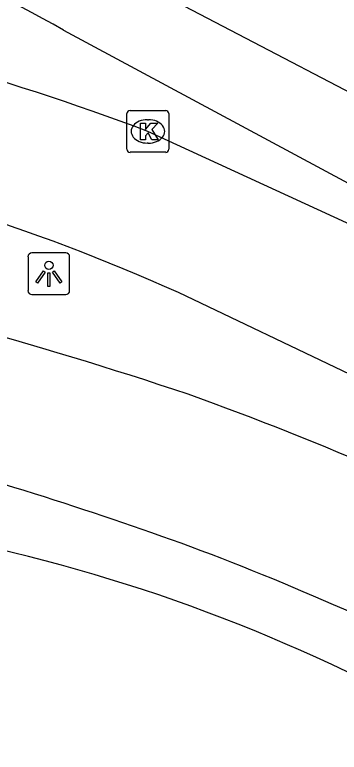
# Model space of a CAD drawing. Extents: x 159489 to 160304, y 383826 to 384530.
# Drawn here: x 159641.27 to 159649.04, y 384067.82 to 384085.45 of the extents above; entities that cross this region are included whole.
import ezdxf

# ---------------------------------------------------------------- set-up
doc = ezdxf.new("R2010")
doc.units = 0
for name, color, linetype in [('IMGEO_Fietspad_gesloten', 7, 'Continuous'), ('IMGEO_Kolk', 7, 'Continuous'), ('IMGEO_Lichtpunt', 7, 'Continuous'), ('IMGEO_OVBaan_gesloten', 7, 'Continuous'), ('IMGEO_Rijbaan_lokaal_gesloten', 7, 'Continuous')]:
    doc.layers.add(name, color=color, linetype=linetype)

msp = doc.modelspace()

# ---------------------------------------------------------------- linework, layer by layer
at = {"layer": 'IMGEO_Fietspad_gesloten'}
for points in [[(159693.711, 384060.079), (159674.707, 384070.073), (159670.991, 384072.027), (159669.209, 384072.964), (159665.524, 384074.945), (159661.738, 384076.981), (159654.281, 384080.99), (159642.056, 384087.372)], [(159642.439, 384085.088), (159652.872, 384079.481), (159668.485, 384071.248), (159684.302, 384062.68), (159693.034, 384058.215)]]:
    msp.add_lwpolyline(points, dxfattribs=at)
msp.add_arc((159627.765, 384059.344), 29.633, 60.3173, 77.9091, dxfattribs=at)
at = {"layer": 'IMGEO_Kolk'}
for p, q in [((159643.96, 384082.239), (159643.96, 384083.091)), ((159644.035, 384083.165), (159644.887, 384083.165)), ((159644.961, 384083.091), (159644.961, 384082.239)), ((159644.448, 384082.945), (159644.473, 384082.945)), ((159644.471, 384082.385), (159644.446, 384082.385)), ((159644.887, 384082.165), (159644.035, 384082.165))]:
    msp.add_line(p, q, dxfattribs=at)
for points in [[(159643.96, 384082.239), (159643.96, 384083.091)], [(159644.035, 384083.165), (159644.887, 384083.165)], [(159644.961, 384083.091), (159644.961, 384082.239)], [(159644.281, 384082.865), (159644.404, 384082.865), (159644.404, 384082.714), (159644.534, 384082.865), (159644.698, 384082.865), (159644.552, 384082.714), (159644.705, 384082.465), (159644.553, 384082.465), (159644.468, 384082.629), (159644.404, 384082.562), (159644.404, 384082.465), (159644.281, 384082.465), (159644.281, 384082.865)], [(159644.887, 384082.165), (159644.035, 384082.165)]]:
    msp.add_lwpolyline(points, dxfattribs=at)
for centre, start, end in [((159644.037, 384083.089), 91.552, 178.448), ((159644.037, 384083.089), 91.552, 178.448), ((159644.885, 384083.089), 1.552, 88.448), ((159644.885, 384083.089), 1.552, 88.448), ((159644.037, 384082.241), 181.552, 268.448), ((159644.037, 384082.241), 181.552, 268.448), ((159644.885, 384082.241), 271.552, 358.448), ((159644.885, 384082.241), 271.552, 358.448)]:
    msp.add_arc(centre, 0.0765, start, end, dxfattribs=at)
for centre, major_axis, ratio, start_param, end_param in [((159644.447, 384082.665), (-0.387, 0.002), 0.722429, 4.712389, 7.853982), ((159644.472, 384082.665), (-0.39, 0.002), 0.717154, 1.570796, 4.712389)]:
    msp.add_ellipse(centre, major_axis=major_axis, ratio=ratio, start_param=start_param, end_param=end_param, dxfattribs=at)
at = {"layer": 'IMGEO_Lichtpunt'}
for p, q in [((159642.494, 384079.761), (159641.686, 384079.761)), ((159642.494, 384079.761), (159641.686, 384079.761)), ((159641.592, 384079.666), (159641.592, 384078.859)), ((159641.592, 384079.666), (159641.592, 384078.859)), ((159642.588, 384078.859), (159642.588, 384079.666)), ((159642.588, 384078.859), (159642.588, 384079.666)), ((159641.686, 384078.765), (159642.494, 384078.765)), ((159641.686, 384078.765), (159642.494, 384078.765))]:
    msp.add_line(p, q, dxfattribs=at)
for points in [[(159641.966, 384079.33), (159642.005, 384079.302), (159641.817, 384079.04), (159641.779, 384079.067), (159641.966, 384079.33)], [(159642.178, 384079.302), (159642.216, 384079.329), (159642.403, 384079.067), (159642.364, 384079.039), (159642.178, 384079.302)], [(159642.068, 384079.282), (159642.115, 384079.282), (159642.115, 384078.96), (159642.068, 384078.96), (159642.068, 384079.282)]]:
    msp.add_lwpolyline(points, dxfattribs=at)
msp.add_circle((159642.091, 384079.464), 0.0994, dxfattribs=at)
for centre, start, end in [((159641.686, 384079.666), 90, 180), ((159641.686, 384079.666), 90, 180), ((159642.494, 384079.666), 0, 90), ((159642.494, 384079.666), 0, 90), ((159641.686, 384078.859), 180, 270), ((159641.686, 384078.859), 180, 270), ((159642.494, 384078.859), 270, 0), ((159642.494, 384078.859), 270, 360)]:
    msp.add_arc(centre, 0.0946, start, end, dxfattribs=at)
at = {"layer": 'IMGEO_OVBaan_gesloten'}
for centre, radius, start, end in [((159613.796, 383981.883), 99.65, 71.49435, 78.20897), ((159620.314, 384006.284), 74.459, 62.39501, 70.29055), ((159615.325, 383989.809), 88.239, 72.57424, 77.9987), ((159615.408, 383990.07), 87.965, 70.00419, 72.57499), ((159621.973, 384009.763), 67.216, 62.33846, 69.52244)]:
    msp.add_arc(centre, radius, start, end, dxfattribs=at)
at = {"layer": 'IMGEO_Rijbaan_lokaal_gesloten'}
for points in [[(159692.672, 384057.392), (159691.913, 384057.89), (159682.26, 384062.932), (159666.836, 384071.237), (159650.603, 384079.842), (159644.461, 384082.665)], [(159692.099, 384053.993), (159649.297, 384076.854), (159645.19, 384078.814)]]:
    msp.add_lwpolyline(points, dxfattribs=at)
for centre, radius, start, end in [((159621.307, 384020.932), 65.932, 69.44045, 79.27193), ((159624.747, 384032.975), 50.191, 65.9643, 79.1033), ((159631.573, 384032.883), 40.87, 61.5564, 79.7791)]:
    msp.add_arc(centre, radius, start, end, dxfattribs=at)

doc.saveas('drawing.dxf')
